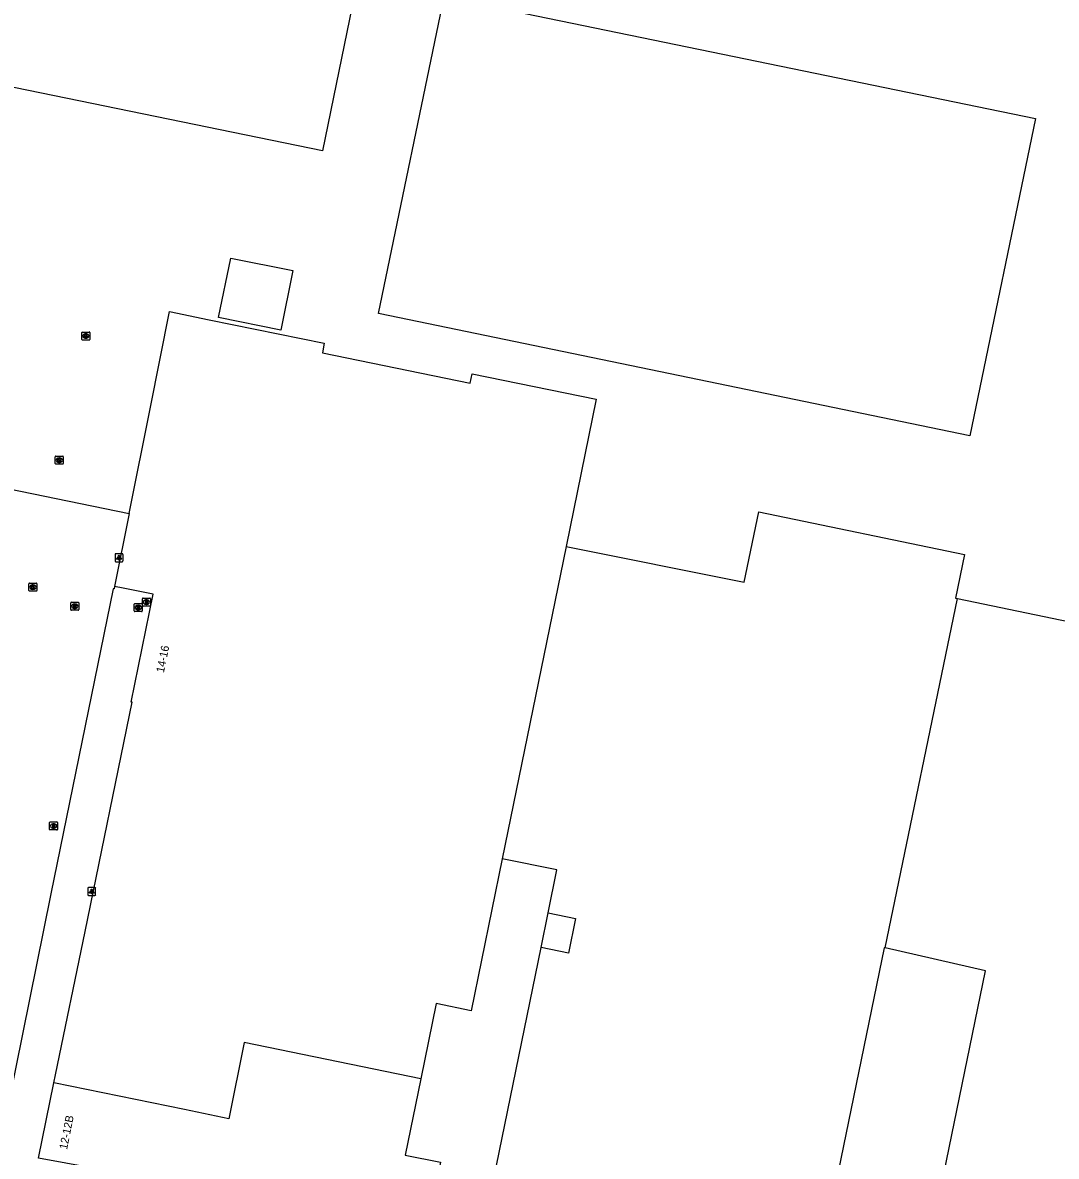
# Model space of a CAD drawing. Extents: x 157692 to 159670, y 381454 to 383289.
# Drawn here: x 158716.5 to 158845.7, y 382331.2 to 382472.9 of the extents above; entities that cross this region are included whole.
import ezdxf

# ---------------------------------------------------------------- set-up
doc = ezdxf.new("R2010")
doc.units = 0
for name, color, linetype in [('IMGEO_Brandkraan', 7, 'Continuous'), ('IMGEO_Kolk', 7, 'Continuous'), ('IMGEO_Lichtpunt', 7, 'Continuous'), ('IMGEO_Pand', 7, 'Continuous'), ('IMGEO_Pand_nummerreeks', 7, 'Continuous'), ('IMGEO_Rijbaan_lokaal_open', 7, 'Continuous'), ('IMGEO_Rioolput', 7, 'Continuous')]:
    doc.layers.add(name, color=color, linetype=linetype)

msp = doc.modelspace()

# ---------------------------------------------------------------- linework, layer by layer
at = {"layer": 'IMGEO_Brandkraan'}
for p, q in [((158719.87, 382372.05), (158719.87, 382372.9)), ((158719.94, 382372.98), (158720.8, 382372.98)), ((158720.36, 382372.76), (158720.38, 382372.76)), ((158720.87, 382372.9), (158720.87, 382372.05)), ((158720.8, 382371.98), (158719.94, 382371.98)), ((158720.38, 382372.2), (158720.36, 382372.2))]:
    msp.add_line(p, q, dxfattribs=at)
for points in [[(158719.87, 382372.05), (158719.87, 382372.9)], [(158719.94, 382372.98), (158720.8, 382372.98)], [(158720.22, 382372.68), (158720.22, 382372.28), (158720.43, 382372.28)], [(158720.45, 382372.68), (158720.22, 382372.68)], [(158720.4, 382372.59), (158720.34, 382372.59), (158720.34, 382372.52)], [(158720.87, 382372.9), (158720.87, 382372.05)], [(158720.8, 382371.98), (158719.94, 382371.98)], [(158720.34, 382372.52), (158720.4, 382372.52)], [(158720.41, 382372.44), (158720.34, 382372.44), (158720.34, 382372.36)], [(158720.34, 382372.36), (158720.41, 382372.36)]]:
    msp.add_lwpolyline(points, dxfattribs=at)
for centre, radius, start, end in [((158719.95, 382372.9), 0.0765, 91.552, 178.448), ((158719.95, 382372.9), 0.0765, 91.552, 178.448), ((158720.4, 382372.56), 0.0379, 267.8285, 90.9355), ((158720.45, 382372.53), 0.145, 59.4692, 91.5367), ((158720.48, 382372.58), 0.0922, 285.5137, 58.1501), ((158720.79, 382372.9), 0.0765, 1.552, 88.448), ((158720.79, 382372.9), 0.0765, 1.552, 88.448), ((158719.95, 382372.05), 0.0765, 181.552, 268.448), ((158719.95, 382372.05), 0.0765, 181.552, 268.448), ((158720.41, 382372.4), 0.0404, 269.8759, 90.5077), ((158720.44, 382372.53), 0.251, 268.6676, 293.5347), ((158720.48, 382372.39), 0.105, 301.3115, 78.989), ((158720.79, 382372.05), 0.0765, 271.552, 358.448), ((158720.79, 382372.05), 0.0765, 271.552, 358.448)]:
    msp.add_arc(centre, radius, start, end, dxfattribs=at)
for centre, major_axis, ratio, start_param, end_param in [((158720.36, 382372.48), (-0.387, 0.002), 0.722429, 4.712389, 7.853982), ((158720.38, 382372.48), (-0.39, 0.002), 0.717154, 1.570796, 4.712389)]:
    msp.add_ellipse(centre, major_axis=major_axis, ratio=ratio, start_param=start_param, end_param=end_param, dxfattribs=at)
at = {"layer": 'IMGEO_Kolk'}
for p, q in [((158723.9, 382433.3), (158723.9, 382434.15)), ((158723.98, 382434.22), (158724.83, 382434.22)), ((158724.39, 382434), (158724.42, 382434)), ((158724.9, 382434.15), (158724.9, 382433.3)), ((158724.83, 382433.22), (158723.98, 382433.22)), ((158724.41, 382433.44), (158724.39, 382433.44)), ((158720.59, 382417.78), (158720.59, 382418.63)), ((158720.66, 382418.7), (158721.51, 382418.7)), ((158721.07, 382418.48), (158721.1, 382418.48)), ((158721.1, 382417.92), (158721.07, 382417.92)), ((158721.59, 382418.63), (158721.59, 382417.78)), ((158721.51, 382417.7), (158720.66, 382417.7)), ((158717.29, 382401.91), (158717.29, 382402.76)), ((158717.37, 382402.84), (158718.22, 382402.84)), ((158717.78, 382402.61), (158717.8, 382402.61)), ((158718.29, 382402.76), (158718.29, 382401.91)), ((158718.22, 382401.83), (158717.37, 382401.83)), ((158717.8, 382402.06), (158717.78, 382402.06))]:
    msp.add_line(p, q, dxfattribs=at)
for points in [[(158723.9, 382433.3), (158723.9, 382434.15)], [(158723.98, 382434.22), (158724.83, 382434.22)], [(158724.22, 382433.92), (158724.35, 382433.92), (158724.35, 382433.77), (158724.48, 382433.92), (158724.64, 382433.92), (158724.49, 382433.77), (158724.65, 382433.52), (158724.49, 382433.52), (158724.41, 382433.69), (158724.35, 382433.62), (158724.35, 382433.52), (158724.22, 382433.52), (158724.22, 382433.92)], [(158724.9, 382434.15), (158724.9, 382433.3)], [(158724.83, 382433.22), (158723.98, 382433.22)], [(158720.59, 382417.78), (158720.59, 382418.63)], [(158720.66, 382418.7), (158721.51, 382418.7)], [(158720.91, 382418.4), (158721.03, 382418.4), (158721.03, 382418.25), (158721.16, 382418.4), (158721.32, 382418.4), (158721.18, 382418.25), (158721.33, 382418), (158721.18, 382418), (158721.09, 382418.17), (158721.03, 382418.1), (158721.03, 382418), (158720.91, 382418), (158720.91, 382418.4)], [(158721.59, 382418.63), (158721.59, 382417.78)], [(158721.51, 382417.7), (158720.66, 382417.7)], [(158717.29, 382401.91), (158717.29, 382402.76)], [(158717.37, 382402.84), (158718.22, 382402.84)], [(158717.61, 382402.53), (158717.74, 382402.53), (158717.74, 382402.38), (158717.86, 382402.53), (158718.03, 382402.53), (158717.88, 382402.38), (158718.04, 382402.13), (158717.88, 382402.13), (158717.8, 382402.3), (158717.74, 382402.23), (158717.74, 382402.13), (158717.61, 382402.13), (158717.61, 382402.53)], [(158718.29, 382402.76), (158718.29, 382401.91)], [(158718.22, 382401.83), (158717.37, 382401.83)]]:
    msp.add_lwpolyline(points, dxfattribs=at)
for centre, start, end in [((158723.98, 382434.15), 91.552, 178.448), ((158723.98, 382434.15), 91.552, 178.448), ((158724.83, 382434.15), 1.552, 88.448), ((158724.83, 382434.15), 1.552, 88.448), ((158723.98, 382433.3), 181.552, 268.448), ((158723.98, 382433.3), 181.552, 268.448), ((158724.83, 382433.3), 271.552, 358.448), ((158724.83, 382433.3), 271.552, 358.448), ((158720.66, 382418.63), 91.552, 178.448), ((158720.66, 382418.63), 91.552, 178.448), ((158721.51, 382418.63), 1.552, 88.448), ((158721.51, 382418.63), 1.552, 88.448), ((158720.66, 382417.78), 181.552, 268.448), ((158720.66, 382417.78), 181.552, 268.448), ((158721.51, 382417.78), 271.552, 358.448), ((158721.51, 382417.78), 271.552, 358.448), ((158717.37, 382402.76), 91.552, 178.448), ((158717.37, 382402.76), 91.552, 178.448), ((158718.22, 382402.76), 1.552, 88.448), ((158718.22, 382402.76), 1.552, 88.448), ((158717.37, 382401.91), 181.552, 268.448), ((158717.37, 382401.91), 181.552, 268.448), ((158718.22, 382401.91), 271.552, 358.448), ((158718.22, 382401.91), 271.552, 358.448)]:
    msp.add_arc(centre, 0.0765, start, end, dxfattribs=at)
for centre, major_axis, ratio, start_param, end_param in [((158724.39, 382433.72), (-0.387, 0.002), 0.722429, 4.712389, 7.853982), ((158724.41, 382433.72), (-0.39, 0.002), 0.717154, 1.570796, 4.712389), ((158721.07, 382418.2), (-0.387, 0.002), 0.722429, 4.712389, 7.853982), ((158721.1, 382418.2), (-0.39, 0.002), 0.717154, 1.570796, 4.712389), ((158717.78, 382402.33), (-0.387, 0.002), 0.722429, 4.712389, 7.853982), ((158717.8, 382402.33), (-0.39, 0.002), 0.717154, 1.570796, 4.712389)]:
    msp.add_ellipse(centre, major_axis=major_axis, ratio=ratio, start_param=start_param, end_param=end_param, dxfattribs=at)
at = {"layer": 'IMGEO_Lichtpunt'}
for p, q in [((158728.05, 382406.42), (158728.05, 382405.61)), ((158728.05, 382406.42), (158728.05, 382405.61)), ((158728.95, 382406.51), (158728.15, 382406.51)), ((158728.95, 382406.51), (158728.15, 382406.51)), ((158728.15, 382405.51), (158728.95, 382405.51)), ((158728.15, 382405.51), (158728.95, 382405.51)), ((158729.05, 382405.61), (158729.05, 382406.42)), ((158729.05, 382405.61), (158729.05, 382406.42)), ((158724.64, 382364.7), (158724.64, 382363.89)), ((158724.64, 382364.7), (158724.64, 382363.89)), ((158725.54, 382364.79), (158724.73, 382364.79)), ((158725.54, 382364.79), (158724.73, 382364.79)), ((158725.63, 382363.89), (158725.63, 382364.7)), ((158725.63, 382363.89), (158725.63, 382364.7)), ((158724.73, 382363.8), (158725.54, 382363.8)), ((158724.73, 382363.8), (158725.54, 382363.8))]:
    msp.add_line(p, q, dxfattribs=at)
for points in [[(158728.43, 382406.08), (158728.46, 382406.05), (158728.28, 382405.79), (158728.24, 382405.82), (158728.43, 382406.08)], [(158728.53, 382406.03), (158728.57, 382406.03), (158728.57, 382405.71), (158728.53, 382405.71), (158728.53, 382406.03)], [(158728.64, 382406.05), (158728.68, 382406.08), (158728.86, 382405.82), (158728.82, 382405.79), (158728.64, 382406.05)], [(158725.01, 382364.36), (158725.05, 382364.33), (158724.86, 382364.07), (158724.82, 382364.1), (158725.01, 382364.36)], [(158725.11, 382364.31), (158725.16, 382364.31), (158725.16, 382363.99), (158725.11, 382363.99), (158725.11, 382364.31)], [(158725.22, 382364.33), (158725.26, 382364.36), (158725.45, 382364.1), (158725.41, 382364.07), (158725.22, 382364.33)]]:
    msp.add_lwpolyline(points, dxfattribs=at)
for centre in [(158728.55, 382406.21), (158725.14, 382364.5)]:
    msp.add_circle(centre, 0.0994, dxfattribs=at)
for centre, start, end in [((158728.15, 382406.42), 90, 180), ((158728.15, 382406.42), 90, 180), ((158728.15, 382405.61), 180, 270), ((158728.15, 382405.61), 180, 270), ((158728.95, 382406.42), 0, 90), ((158728.95, 382406.42), 0, 90), ((158728.95, 382405.61), 270, 0), ((158728.95, 382405.61), 270, 360), ((158724.73, 382364.7), 90, 180), ((158724.73, 382364.7), 90, 180), ((158725.54, 382364.7), 0, 90), ((158725.54, 382364.7), 0, 90), ((158724.73, 382363.89), 180, 270), ((158724.73, 382363.89), 180, 270), ((158725.54, 382363.89), 270, 0), ((158725.54, 382363.89), 270, 360)]:
    msp.add_arc(centre, 0.0946, start, end, dxfattribs=at)
at = {"layer": 'IMGEO_Pand'}
for points in [[(158771.7, 382543.87), (158771.79, 382543.85), (158762.8, 382500), (158753.96, 382456.86), (158699.54, 382468.03), (158697.09, 382468.54), (158694.64, 382469.04), (158694.22, 382466.79), (158693.66, 382466.89), (158693.73, 382467.23), (158675.58, 382470.95), (158677.67, 382481.08), (158677.55, 382481.1), (158678.39, 382485.21), (158678.5, 382485.18), (158681.54, 382500), (158693.28, 382557.6), (158693.69, 382559.53), (158693.84, 382559.5)], [(158760.97, 382436.53), (158769.18, 382476.16), (158843.09, 382460.89), (158834.88, 382421.25), (158760.97, 382436.53)], [(158748.77, 382434.44), (158741, 382436.03), (158742.52, 382443.47), (158750.29, 382441.89), (158748.77, 382434.44)], [(158729.81, 382411.52), (158732.48, 382424.84), (158734.86, 382436.77), (158739.82, 382435.76), (158754.2, 382432.81), (158753.96, 382431.63), (158772.45, 382427.84), (158772.69, 382429), (158788.16, 382425.83), (158784.41, 382407.43)], [(158729.81, 382411.52), (158727.99, 382402.42)], [(158784.41, 382407.43), (158806.68, 382402.95), (158808.51, 382411.75), (158834.23, 382406.42), (158833.1, 382400.94), (158833.32, 382400.9)], [(158784.41, 382407.43), (158776.45, 382368.39)], [(158720.4, 382340.37), (158720.63, 382341.39), (158724.31, 382359.29), (158730.19, 382387.95), (158730.06, 382387.97), (158732.82, 382401.45), (158729.06, 382402.22), (158727.99, 382402.42)], [(158824.28, 382357.23), (158833.32, 382400.9)], [(158833.32, 382400.9), (158896.91, 382387.72)], [(158776.45, 382368.39), (158772.57, 382349.39), (158768.18, 382350.29), (158766.25, 382340.88)], [(158782.18, 382361.63), (158783.28, 382366.99), (158776.45, 382368.39)], [(158781.29, 382357.29), (158782.18, 382361.63)], [(158782.18, 382361.63), (158785.59, 382360.92), (158784.71, 382356.59), (158781.29, 382357.29)], [(158824.28, 382357.23), (158824.15, 382357.26), (158815.26, 382313.85), (158814.26, 382308.95), (158798.11, 382312.26), (158796.91, 382306.38), (158781.08, 382309.62), (158781.49, 382311.58), (158778.72, 382312.15), (158778.32, 382310.18), (158771.91, 382311.5), (158772.92, 382316.4), (158781.29, 382357.29)], [(158888, 382344.01), (158886.12, 382344.4), (158877.04, 382300.05), (158876.04, 382295.15), (158846.38, 382301.23), (158846.14, 382300.03), (158841.33, 382301.02), (158841.57, 382302.21), (158826.76, 382305.24), (158827.76, 382310.14), (158836.82, 382354.38), (158824.28, 382357.23)], [(158766.25, 382340.88), (158744.21, 382345.4), (158742.27, 382335.89), (158736.75, 382337.02), (158720.4, 382340.37)], [(158766.25, 382340.88), (158764.3, 382331.34), (158768.72, 382330.44), (158767.85, 382326.18), (158766.85, 382321.28), (158763, 382322.07), (158763.85, 382326.25), (158755.16, 382328.03), (158754.3, 382323.84), (158744.14, 382325.92), (158728.26, 382329.17), (158718.5, 382330.96), (158720.4, 382340.37)]]:
    msp.add_lwpolyline(points, dxfattribs=at)
at = {"layer": 'IMGEO_Rijbaan_lokaal_open'}
for points in [[(158710.11, 382415.58), (158729.81, 382411.52)], [(158727.99, 382402.42), (158727.93, 382402.12), (158727.8, 382402.14), (158720.04, 382364.01), (158712.93, 382329.13), (158710.39, 382316.82)]]:
    msp.add_lwpolyline(points, dxfattribs=at)
at = {"layer": 'IMGEO_Rioolput'}
for p, q in [((158731.55, 382400.96), (158732.4, 382400.96)), ((158722.52, 382399.52), (158722.52, 382400.37)), ((158722.6, 382400.45), (158723.45, 382400.45)), ((158723.01, 382400.23), (158723.04, 382400.23)), ((158723.03, 382399.67), (158723.01, 382399.67)), ((158723.52, 382400.37), (158723.52, 382399.52)), ((158730.45, 382399.35), (158730.45, 382400.2)), ((158730.52, 382400.28), (158731.37, 382400.28)), ((158730.96, 382399.5), (158730.93, 382399.5)), ((158730.94, 382400.06), (158730.96, 382400.06)), ((158731.45, 382400.2), (158731.45, 382399.35)), ((158731.47, 382400.03), (158731.47, 382400.88)), ((158732.4, 382399.96), (158731.55, 382399.96)), ((158731.96, 382400.74), (158731.99, 382400.74)), ((158731.98, 382400.18), (158731.96, 382400.18)), ((158732.47, 382400.88), (158732.47, 382400.03)), ((158723.45, 382399.45), (158722.6, 382399.45)), ((158731.37, 382399.28), (158730.52, 382399.28))]:
    msp.add_line(p, q, dxfattribs=at)
for points in [[(158731.55, 382400.96), (158732.4, 382400.96)], [(158722.52, 382399.52), (158722.52, 382400.37)], [(158722.6, 382400.45), (158723.45, 382400.45)], [(158723.11, 382400.15), (158722.86, 382400.15), (158722.86, 382399.75)], [(158722.86, 382399.75), (158722.98, 382399.75), (158722.98, 382399.91), (158723, 382399.91)], [(158723.04, 382400.07), (158722.98, 382400.07), (158722.98, 382399.99)], [(158722.98, 382399.99), (158723.04, 382399.99)], [(158723.04, 382399.88), (158723.11, 382399.75), (158723.25, 382399.75), (158723.19, 382399.87)], [(158723.52, 382400.37), (158723.52, 382399.52)], [(158730.45, 382399.35), (158730.45, 382400.2)], [(158730.52, 382400.28), (158731.37, 382400.28)], [(158731.04, 382399.98), (158730.78, 382399.98), (158730.78, 382399.58)], [(158730.78, 382399.58), (158730.91, 382399.58), (158730.91, 382399.74), (158730.92, 382399.74)], [(158730.96, 382399.9), (158730.91, 382399.9), (158730.91, 382399.82)], [(158730.91, 382399.82), (158730.96, 382399.82)], [(158730.97, 382399.71), (158731.04, 382399.58), (158731.18, 382399.58), (158731.11, 382399.7)], [(158731.45, 382400.2), (158731.45, 382399.35)], [(158731.47, 382400.03), (158731.47, 382400.88)], [(158732.4, 382399.96), (158731.55, 382399.96)], [(158732.06, 382400.65), (158731.81, 382400.66), (158731.81, 382400.26)], [(158731.81, 382400.26), (158731.93, 382400.26), (158731.93, 382400.42), (158731.95, 382400.42)], [(158731.99, 382400.58), (158731.93, 382400.58), (158731.93, 382400.49)], [(158731.93, 382400.49), (158731.99, 382400.49)], [(158731.99, 382400.39), (158732.06, 382400.26), (158732.2, 382400.26), (158732.14, 382400.38)], [(158732.47, 382400.88), (158732.47, 382400.03)], [(158723.45, 382399.45), (158722.6, 382399.45)], [(158731.37, 382399.28), (158730.52, 382399.28)]]:
    msp.add_lwpolyline(points, dxfattribs=at)
for centre, radius, start, end in [((158731.55, 382400.88), 0.0765, 91.552, 178.448), ((158731.55, 382400.88), 0.0765, 91.552, 178.448), ((158732.4, 382400.88), 0.0765, 1.552, 88.448), ((158732.4, 382400.88), 0.0765, 1.552, 88.448), ((158722.6, 382400.37), 0.0765, 91.552, 178.448), ((158722.6, 382400.37), 0.0765, 91.552, 178.448), ((158722.6, 382399.52), 0.0765, 181.552, 268.448), ((158722.6, 382399.52), 0.0765, 181.552, 268.448), ((158722.99, 382399.86), 0.0533, 26.0293, 88.6989), ((158723.04, 382399.97), 0.0964, 77.0061, 93.1865), ((158723.02, 382400.18), 0.19, 274.7715, 282.9687), ((158723.06, 382400.03), 0.0378, 276.6634, 79.6772), ((158723.11, 382400.04), 0.109, 350.3612, 89.416), ((158723.11, 382400.04), 0.112, 277.5842, 350.9817), ((158723.09, 382399.82), 0.108, 29.5134, 73.7905), ((158723.45, 382400.37), 0.0765, 1.552, 88.448), ((158723.45, 382400.37), 0.0765, 1.552, 88.448), ((158723.45, 382399.52), 0.0765, 271.552, 358.448), ((158723.45, 382399.52), 0.0765, 271.552, 358.448), ((158730.52, 382400.2), 0.0765, 91.552, 178.448), ((158730.52, 382400.2), 0.0765, 91.552, 178.448), ((158730.92, 382399.69), 0.0533, 26.0293, 88.6989), ((158730.97, 382399.8), 0.0964, 77.0061, 93.1865), ((158730.94, 382400.01), 0.19, 274.7715, 282.9687), ((158730.98, 382399.86), 0.0378, 276.6634, 79.6772), ((158731.04, 382399.87), 0.109, 350.3612, 89.416), ((158731.03, 382399.87), 0.112, 277.5842, 350.9817), ((158731.02, 382399.65), 0.108, 29.5134, 73.7905), ((158731.37, 382400.2), 0.0765, 1.552, 88.448), ((158731.37, 382400.2), 0.0765, 1.552, 88.448), ((158731.55, 382400.03), 0.0765, 181.552, 268.448), ((158731.55, 382400.03), 0.0765, 181.552, 268.448), ((158731.94, 382400.37), 0.0533, 26.0293, 88.6989), ((158731.99, 382400.48), 0.0964, 77.0061, 93.1865), ((158731.97, 382400.68), 0.19, 274.7715, 282.9687), ((158732.01, 382400.54), 0.0378, 276.6634, 79.6772), ((158732.06, 382400.54), 0.109, 350.3612, 89.416), ((158732.06, 382400.54), 0.112, 277.5842, 350.9817), ((158732.04, 382400.33), 0.108, 29.5134, 73.7905), ((158732.4, 382400.03), 0.0765, 271.552, 358.448), ((158732.4, 382400.03), 0.0765, 271.552, 358.448), ((158730.52, 382399.35), 0.0765, 181.552, 268.448), ((158730.52, 382399.35), 0.0765, 181.552, 268.448), ((158731.37, 382399.35), 0.0765, 271.552, 358.448), ((158731.37, 382399.35), 0.0765, 271.552, 358.448)]:
    msp.add_arc(centre, radius, start, end, dxfattribs=at)
for centre, major_axis, ratio, start_param, end_param in [((158723.01, 382399.95), (-0.387, 0.002), 0.722429, 4.712389, 7.853982), ((158723.03, 382399.95), (-0.39, 0.002), 0.717154, 1.570796, 4.712389), ((158730.93, 382399.78), (-0.387, 0.002), 0.722429, 4.712389, 7.853982), ((158730.96, 382399.78), (-0.39, 0.002), 0.717154, 1.570796, 4.712389), ((158731.96, 382400.46), (-0.387, 0.002), 0.722429, 4.712389, 7.853982), ((158731.98, 382400.46), (-0.39, 0.002), 0.717154, 1.570796, 4.712389)]:
    msp.add_ellipse(centre, major_axis=major_axis, ratio=ratio, start_param=start_param, end_param=end_param, dxfattribs=at)

# ---------------------------------------------------------------- texts
at = {"layer": 'IMGEO_Pand_nummerreeks'}
for s, rotation, p in [('14-16', 78.4246, (158734.15, 382391.58)), ('12-12B', 78.5777, (158722.05, 382331.98))]:
    msp.add_text(s, height=1, rotation=rotation, dxfattribs=at).set_placement(p)

doc.saveas('drawing.dxf')
